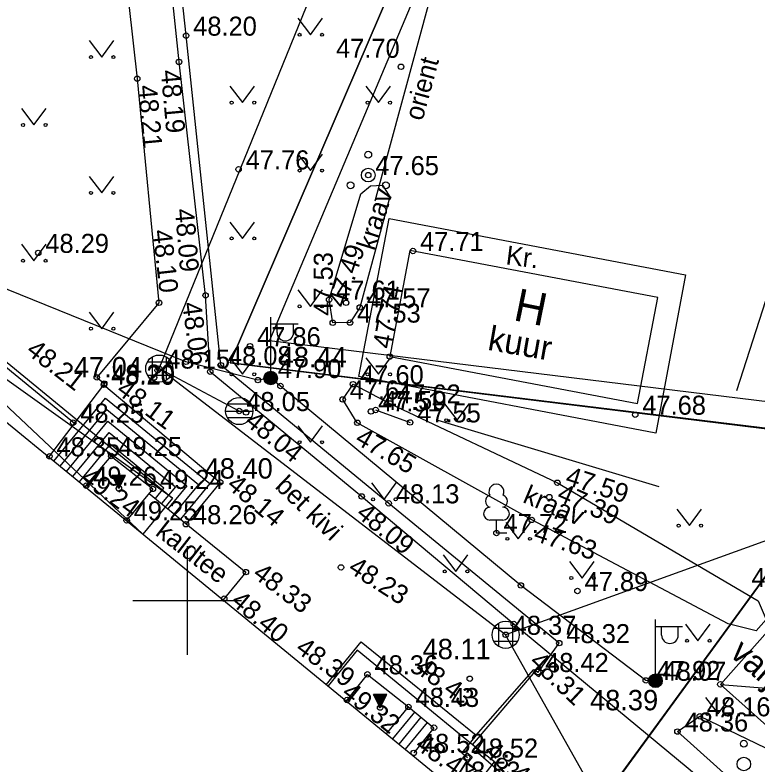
# Model space of a CAD drawing. Extents: x 640876 to 641418, y 6455595 to 6456085.
# Drawn here: x 641193.66 to 641220.97, y 6455893.98 to 6455921.55 of the extents above; entities that cross this region are included whole.
import ezdxf

# ---------------------------------------------------------------- set-up
doc = ezdxf.new("R2010")
doc.units = 0
for name, color, linetype in [('AED', 7, 'Continuous'), ('DKAEV', 7, 'Continuous'), ('DTRASS', 7, 'Continuous'), ('HALJASTUS', 7, 'Continuous'), ('HOONE', 7, 'Continuous'), ('HOONEDET', 7, 'Continuous'), ('KORGUS', 7, 'Continuous'), ('MOOTKORG', 7, 'Continuous'), ('MOOTMPUNKT', 7, 'Continuous'), ('MOOTPIIR', 7, 'Continuous'), ('MPKAABEL', 7, 'Continuous'), ('PIIR', 7, 'Continuous'), ('POST', 7, 'Continuous'), ('PUU', 7, 'Continuous'), ('SKKAEV', 7, 'Continuous'), ('SKTRASS', 7, 'Continuous'), ('TEE', 7, 'Continuous'), ('VEEKOGU', 7, 'Continuous'), ('VORK', 7, 'Continuous')]:
    doc.layers.add(name, color=color, linetype=linetype)

msp = doc.modelspace()

# ---------------------------------------------------------------- linework, layer by layer
at = {"layer": 'AED'}
for p, q in [((641212.893, 6455897.54), (641212.734, 6455897.347)), ((641213.086, 6455897.381), (641212.893, 6455897.54)), ((641212.927, 6455897.188), (641212.734, 6455897.347)), ((641213.086, 6455897.381), (641212.927, 6455897.188)), ((641210.293, 6455894.391), (641210.134, 6455894.198)), ((641210.486, 6455894.232), (641210.293, 6455894.391)), ((641210.327, 6455894.039), (641210.134, 6455894.198)), ((641210.486, 6455894.232), (641210.327, 6455894.039))]:
    msp.add_line(p, q, dxfattribs=at)
for points in [[(641212.909, 6455897.356), (641213.691, 6455898.428), (641207.414, 6455903.573), (641201.239, 6455908.657), (641199.959, 6455920.79), (641198.916, 6455930.446)], [(641221.756, 6455912.51), (641220.217, 6455907.717)]]:
    msp.add_lwpolyline(points, dxfattribs=at)
at = {"layer": 'DKAEV'}
for p, q in [((641198.537, 6455908.784), (641199.403, 6455908.784)), ((641198.72, 6455908.101), (641198.72, 6455908.967)), ((641199.22, 6455908.967), (641199.22, 6455908.101)), ((641199.403, 6455908.284), (641198.537, 6455908.284)), ((641211.468, 6455898.301), (641211.468, 6455899.167)), ((641211.968, 6455899.167), (641211.968, 6455898.301)), ((641211.285, 6455898.984), (641212.151, 6455898.984)), ((641212.151, 6455898.484), (641211.285, 6455898.484))]:
    msp.add_line(p, q, dxfattribs=at)
for centre in [(641198.97, 6455908.534), (641211.718, 6455898.734)]:
    msp.add_circle(centre, 0.5, dxfattribs=at)
at = {"layer": 'DTRASS'}
for p, q in [((641198.97, 6455908.534), (641206.06, 6455925.987)), ((641206.913, 6455914.714), (641209.388, 6455923.813)), ((641211.718, 6455898.734), (641198.97, 6455908.534)), ((641224.661, 6455903.42), (641211.718, 6455898.734)), ((641218.954, 6455885.847), (641211.718, 6455898.734))]:
    msp.add_line(p, q, dxfattribs=at)
at = {"layer": 'HALJASTUS'}
for p, q in [((641204.071, 6455921.43), (641204.535, 6455920.824)), ((641204.535, 6455920.824), (641204.98, 6455921.43)), ((641196.394, 6455920.609), (641196.857, 6455920.002)), ((641196.857, 6455920.002), (641197.303, 6455920.609)), ((641201.571, 6455918.93), (641202.035, 6455918.324)), ((641202.035, 6455918.324), (641202.48, 6455918.93)), ((641206.571, 6455918.93), (641207.035, 6455918.324)), ((641207.035, 6455918.324), (641207.48, 6455918.93)), ((641193.894, 6455918.109), (641194.357, 6455917.502)), ((641194.357, 6455917.502), (641194.803, 6455918.109)), ((641204.071, 6455916.43), (641204.535, 6455915.824)), ((641204.535, 6455915.824), (641204.98, 6455916.43)), ((641196.394, 6455915.609), (641196.857, 6455915.002)), ((641196.857, 6455915.002), (641197.303, 6455915.609)), ((641201.571, 6455913.93), (641202.035, 6455913.324)), ((641202.035, 6455913.324), (641202.48, 6455913.93)), ((641193.894, 6455913.109), (641194.357, 6455912.502)), ((641194.357, 6455912.502), (641194.803, 6455913.109)), ((641204.071, 6455911.43), (641204.535, 6455910.824)), ((641204.535, 6455910.824), (641204.98, 6455911.43)), ((641196.394, 6455910.609), (641196.857, 6455910.002)), ((641196.857, 6455910.002), (641197.303, 6455910.609)), ((641201.571, 6455908.93), (641202.035, 6455908.324)), ((641202.035, 6455908.324), (641202.48, 6455908.93)), ((641206.571, 6455908.93), (641207.035, 6455908.324)), ((641207.035, 6455908.324), (641207.48, 6455908.93)), ((641209.466, 6455907.239), (641209.93, 6455906.632)), ((641209.93, 6455906.632), (641210.375, 6455907.239)), ((641206.933, 6455907.011), (641208.202, 6455906.552)), ((641204.071, 6455906.43), (641204.535, 6455905.824)), ((641204.535, 6455905.824), (641204.98, 6455906.43)), ((641206.779, 6455904.328), (641207.242, 6455903.721)), ((641207.242, 6455903.721), (641207.688, 6455904.328)), ((641218.021, 6455903.36), (641218.485, 6455902.753)), ((641218.485, 6455902.753), (641218.93, 6455903.36)), ((641211.721, 6455902.874), (641212.184, 6455902.267)), ((641212.184, 6455902.267), (641212.63, 6455902.874)), ((641209.417, 6455901.672), (641209.88, 6455901.065)), ((641209.88, 6455901.065), (641210.326, 6455901.672)), ((641214.071, 6455901.43), (641214.535, 6455900.824)), ((641214.535, 6455900.824), (641214.98, 6455901.43)), ((641218.331, 6455899.12), (641218.795, 6455898.513)), ((641218.795, 6455898.513), (641219.24, 6455899.12)), ((641219.071, 6455896.43), (641219.535, 6455895.824)), ((641219.535, 6455895.824), (641219.98, 6455896.43))]:
    msp.add_line(p, q, dxfattribs=at)
for points in [[(641209.224, 6455906.637), (641217.361, 6455904.189)], [(641225.967, 6455890.838), (641224.248, 6455890.658), (641220.812, 6455892.688), (641218.042, 6455895.173), (641218.862, 6455895.734), (641223.364, 6455893.565), (641225.967, 6455890.838)]]:
    msp.add_lwpolyline(points, dxfattribs=at)
for centre in [(641204.134, 6455920.824), (641204.963, 6455920.824), (641196.456, 6455920.002), (641197.285, 6455920.002), (641201.634, 6455918.324), (641202.463, 6455918.324), (641206.634, 6455918.324), (641207.463, 6455918.324), (641193.956, 6455917.502), (641194.785, 6455917.502), (641204.134, 6455915.824), (641204.963, 6455915.824), (641196.456, 6455915.002), (641197.285, 6455915.002), (641201.634, 6455913.324), (641202.463, 6455913.324), (641193.956, 6455912.502), (641194.785, 6455912.502), (641204.134, 6455910.824), (641204.963, 6455910.824), (641196.456, 6455910.002), (641197.285, 6455910.002), (641201.634, 6455908.324), (641202.463, 6455908.324), (641206.634, 6455908.324), (641207.463, 6455908.324), (641209.529, 6455906.632), (641210.358, 6455906.632), (641204.134, 6455905.824), (641204.963, 6455905.824), (641206.841, 6455903.721), (641207.67, 6455903.721), (641218.084, 6455902.753), (641218.912, 6455902.753), (641211.783, 6455902.267), (641212.612, 6455902.267), (641209.479, 6455901.065), (641210.308, 6455901.065), (641214.134, 6455900.824), (641214.963, 6455900.824), (641218.394, 6455898.513), (641219.223, 6455898.513), (641219.134, 6455895.824), (641219.963, 6455895.824)]:
    msp.add_circle(centre, 0.055, dxfattribs=at)
at = {"layer": 'HOONE'}
for points in [[(641149.742, 6455963.717), (641189.36, 6455931.349), (641178.797, 6455918.488), (641209.743, 6455893.117), (641188.509, 6455867.25), (641179.281, 6455874.809), (641167.4, 6455884.521), (641162.961, 6455888.191)], [(641179.888, 6455919.816), (641199.46, 6455903.77), (641198.37, 6455902.441)], [(641194.908, 6455905.279), (641196.934, 6455907.939), (641201.215, 6455904.346), (641199.963, 6455902.82), (641202.159, 6455901.043), (641201.324, 6455900.02)], [(641205.855, 6455896.305), (641206.631, 6455897.279), (641208.141, 6455896.079), (641209.079, 6455895.315), (641208.338, 6455894.388)]]:
    msp.add_lwpolyline(points, dxfattribs=at)
for points in [[(641208.194, 6455912.884), (641207.454, 6455908.978), (641216.575, 6455907.25), (641217.315, 6455911.155)], [(641222.131, 6455899.722), (641219.619, 6455896.91), (641223.364, 6455893.565), (641225.876, 6455896.377)]]:
    msp.add_lwpolyline(points, close=True, dxfattribs=at)
at = {"layer": 'HOONEDET'}
for p, q in [((641179.888, 6455919.816), (641198.37, 6455902.441)), ((641199.46, 6455903.77), (641178.797, 6455918.488)), ((641197.485, 6455904.117), (641197.239, 6455904.604)), ((641197.731, 6455904.604), (641197.239, 6455904.604)), ((641197.247, 6455904.587), (641197.591, 6455904.326)), ((641197.266, 6455904.604), (641197.602, 6455904.348)), ((641197.308, 6455904.604), (641197.614, 6455904.371)), ((641197.349, 6455904.604), (641197.625, 6455904.394)), ((641197.39, 6455904.604), (641197.637, 6455904.416)), ((641197.431, 6455904.604), (641197.648, 6455904.439)), ((641197.473, 6455904.604), (641197.659, 6455904.462)), ((641197.485, 6455904.117), (641197.731, 6455904.604)), ((641197.514, 6455904.604), (641197.671, 6455904.484)), ((641197.555, 6455904.604), (641197.682, 6455904.507)), ((641197.596, 6455904.604), (641197.694, 6455904.53)), ((641197.638, 6455904.604), (641197.705, 6455904.552)), ((641197.679, 6455904.604), (641197.717, 6455904.575)), ((641197.72, 6455904.604), (641197.728, 6455904.598)), ((641197.273, 6455904.536), (641197.579, 6455904.303)), ((641197.299, 6455904.485), (641197.568, 6455904.28)), ((641197.325, 6455904.434), (641197.556, 6455904.258)), ((641197.35, 6455904.383), (641197.545, 6455904.235)), ((641197.376, 6455904.332), (641197.533, 6455904.212)), ((641197.402, 6455904.28), (641197.522, 6455904.19)), ((641197.428, 6455904.229), (641197.51, 6455904.167)), ((641197.454, 6455904.178), (641197.499, 6455904.144)), ((641197.48, 6455904.127), (641197.487, 6455904.121)), ((641198.597, 6455903.94), (641199.963, 6455902.82)), ((641219.619, 6455896.91), (641225.876, 6455896.377)), ((641207.097, 6455896.054), (641206.851, 6455896.541)), ((641207.343, 6455896.541), (641206.851, 6455896.541)), ((641206.859, 6455896.524), (641207.203, 6455896.263)), ((641206.878, 6455896.541), (641207.214, 6455896.285)), ((641206.885, 6455896.473), (641207.191, 6455896.24)), ((641206.911, 6455896.422), (641207.18, 6455896.217)), ((641206.92, 6455896.541), (641207.226, 6455896.308)), ((641206.937, 6455896.371), (641207.168, 6455896.195)), ((641206.961, 6455896.541), (641207.237, 6455896.331)), ((641206.962, 6455896.32), (641207.157, 6455896.172)), ((641207.002, 6455896.541), (641207.249, 6455896.353)), ((641207.043, 6455896.541), (641207.26, 6455896.376)), ((641207.085, 6455896.541), (641207.271, 6455896.399)), ((641207.097, 6455896.054), (641207.343, 6455896.541)), ((641207.126, 6455896.541), (641207.283, 6455896.421)), ((641207.167, 6455896.541), (641207.294, 6455896.444)), ((641207.208, 6455896.541), (641207.306, 6455896.467)), ((641207.25, 6455896.541), (641207.317, 6455896.489)), ((641207.291, 6455896.541), (641207.329, 6455896.512)), ((641207.332, 6455896.541), (641207.34, 6455896.535)), ((641206.988, 6455896.269), (641207.145, 6455896.149)), ((641207.014, 6455896.217), (641207.134, 6455896.127)), ((641207.04, 6455896.166), (641207.122, 6455896.104)), ((641207.066, 6455896.115), (641207.111, 6455896.081)), ((641207.092, 6455896.064), (641207.099, 6455896.058)), ((641207.333, 6455895.093), (641208.141, 6455896.079)), ((641207.565, 6455894.903), (641208.374, 6455895.89)), ((641207.797, 6455894.713), (641208.606, 6455895.7)), ((641208.029, 6455894.522), (641208.839, 6455895.511))]:
    msp.add_line(p, q, dxfattribs=at)
for points in [[(641195.093, 6455905.127), (641196.995, 6455907.447), (641200.83, 6455904.303), (641199.754, 6455902.991)], [(641195.325, 6455904.937), (641197.037, 6455907.025), (641200.408, 6455904.262), (641199.522, 6455903.182)], [(641195.557, 6455904.747), (641197.079, 6455906.603), (641199.985, 6455904.22), (641199.29, 6455903.372)], [(641195.789, 6455904.557), (641197.121, 6455906.181), (641199.563, 6455904.178), (641199.058, 6455903.562)], [(641198.826, 6455903.752), (641199.141, 6455904.136), (641197.163, 6455905.758), (641196.021, 6455904.367)], [(641196.244, 6455904.184), (641197.202, 6455905.316), (641198.734, 6455904.104), (641197.764, 6455902.938)]]:
    msp.add_lwpolyline(points, dxfattribs=at)
at = {"layer": 'KORGUS'}
for centre in [(641199.697, 6455919.825), (641207.868, 6455919.643), (641198.157, 6455919.205), (641194.517, 6455912.793), (641200.675, 6455911.228), (641198.959, 6455910.955), (641205.847, 6455910.955), (641205.356, 6455910.219), (641207.454, 6455908.978), (641200.844, 6455908.419), (641196.671, 6455908.21), (641198.779, 6455908.206), (641206.762, 6455906.955), (641202.165, 6455906.918), (641216.487, 6455906.836), (641206.258, 6455906.539), (641201.215, 6455904.346), (641213.621, 6455904.332), (641206.417, 6455903.827), (641213.324, 6455903.804), (641212.68, 6455902.963), (641205.66, 6455901.216), (641202.159, 6455901.043), (641214.361, 6455900.345), (641201.359, 6455900.063), (641212.015, 6455899.131), (641210.399, 6455897.117), (641219.619, 6455896.91), (641205.88, 6455896.336), (641209.079, 6455895.315), (641210.625, 6455894.463)]:
    msp.add_circle(centre, 0.1, dxfattribs=at)
at = {"layer": 'MOOTMPUNKT'}
for centre in [(641199.959, 6455920.79), (641201.89, 6455915.868), (641206.66, 6455915.657), (641208.307, 6455912.861), (641205.219, 6455911.072), (641206.35, 6455910.785), (641205.99, 6455910.227), (641202.31, 6455909.359), (641199.952, 6455908.785), (641201.239, 6455908.657), (641198.909, 6455908.469), (641198.97, 6455908.534), (641202.599, 6455908.111), (641203.071, 6455908.185), (641203.085, 6455908.141), (641196.934, 6455907.939), (641196.945, 6455907.984), (641203.428, 6455907.893), (641206.101, 6455907.958), (641205.72, 6455907.399), (641207.461, 6455907.25), (641201.913, 6455906.971), (641206.933, 6455907.011), (641195.804, 6455906.543), (641208.202, 6455906.552), (641194.928, 6455905.305), (641197.202, 6455905.316), (641196.28, 6455904.226), (641197.485, 6455904.117), (641198.734, 6455904.104), (641207.414, 6455903.573), (641197.77, 6455902.946), (641199.952, 6455902.806), (641211.379, 6455902.48), (641212.28, 6455900.551), (641211.718, 6455898.734), (641213.691, 6455898.428), (641212.91, 6455897.364), (641206.631, 6455897.279), (641216.873, 6455897.056), (641217.232, 6455897.043), (641217.226, 6455897.018), (641207.097, 6455896.054), (641208.141, 6455896.079), (641218.862, 6455895.734), (641218.042, 6455895.173), (641208.338, 6455894.388), (641210.31, 6455894.215)]:
    msp.add_circle(centre, 0.1, dxfattribs=at)
at = {"layer": 'MOOTPIIR'}
msp.add_lwpolyline([(641060.916, 6455895.936), (641100.061, 6455950.482), (641099.586, 6455952.159), (641069.132, 6455984.035), (641066.132, 6455988.623), (641076.463, 6456005.049), (641230.642, 6456010.048), (641237.36, 6455995.24), (641237.24, 6455992.81), (641236.258, 6455990.888), (641229.041, 6455971.315), (641203.026, 6455909.57), (641225.257, 6455906.847), (641239.512, 6455898.491), (641200.195, 6455851.697), (641192.016, 6455859.099), (641169.785, 6455829.138), (641192.025, 6455807.568), (641252.96, 6455758.075), (641231.388, 6455736.74), (641191.474, 6455775.975), (641152.419, 6455787.914), (641136.351, 6455788.307), (641049.066, 6455856.043)], dxfattribs=at)
at = {"layer": 'MPKAABEL'}
for points in [[(641217.231, 6455897.043), (641216.873, 6455897.056), (641212.28, 6455900.551), (641203.071, 6455908.185), (641202.599, 6455908.111), (641199.952, 6455908.785), (641191.968, 6455912.01), (641182.638, 6455917.038), (641179.917, 6455918.673), (641179.233, 6455919.019)], [(641205.118, 6455896.888), (641206.405, 6455898.471), (641210.629, 6455895.038), (641210.1, 6455894.386), (641210.31, 6455894.215)], [(641205.808, 6455885.799), (641205.842, 6455887.01), (641211.312, 6455894.052), (641210.501, 6455894.682), (641206.259, 6455898.173), (641205.186, 6455896.853)], [(641210.629, 6455895.038), (641212.761, 6455897.463), (641212.91, 6455897.364)], [(641210.501, 6455894.682), (641212.821, 6455897.392), (641212.91, 6455897.364)]]:
    msp.add_lwpolyline(points, dxfattribs=at)
at = {"layer": 'PIIR'}
for points in [[(641222.58, 6455998.61), (641237.36, 6455995.24), (641235.34, 6455991.29), (641228.11, 6455971.68), (641220.5, 6455953.19), (641213.41, 6455936.25), (641201.58, 6455908.74), (641224.93, 6455905.88), (641191.87, 6455860.58), (641157.02, 6455885.66), (641160.91, 6455891.99), (641102.26, 6455951.82), (641074.95, 6455979.64), (641084.84, 6455991.92)], [(641201.58, 6455908.74), (641213.41, 6455936.25), (641253.51, 6455922.51), (641249.88, 6455902.84)]]:
    msp.add_lwpolyline(points, close=True, dxfattribs=at)
msp.add_lwpolyline([(641315.35, 6455858.84), (641292.55, 6455879.89), (641262.53, 6455885.29), (641239.33, 6455889.47), (641203.18, 6455849.61), (641191.84, 6455860.59), (641224.93, 6455905.88), (641249.88, 6455902.84), (641270.69, 6455899.15), (641280.77, 6455915.37), (641291.33, 6455932.26), (641301.94, 6455948.72)], dxfattribs=at)
at = {"layer": 'POST'}
for p, q in [((641203.076, 6455908.431), (641203.076, 6455910.431)), ((641203.076, 6455910.181), (641204.076, 6455910.181)), ((641203.303, 6455909.86), (641203.303, 6455910.181)), ((641203.915, 6455909.86), (641203.915, 6455910.181)), ((641203.076, 6455908.181), (641203.076, 6455908.181)), ((641217.231, 6455897.293), (641217.231, 6455899.293)), ((641217.231, 6455899.043), (641218.231, 6455899.043)), ((641217.458, 6455898.722), (641217.458, 6455899.043)), ((641218.07, 6455898.722), (641218.07, 6455899.043)), ((641217.231, 6455897.043), (641217.231, 6455897.043))]:
    msp.add_line(p, q, dxfattribs=at)
for centre, radius in [((641203.071, 6455908.185), 0.25), ((641203.071, 6455908.185), 0.225), ((641203.071, 6455908.185), 0.2), ((641203.071, 6455908.185), 0.175), ((641203.071, 6455908.185), 0.15), ((641203.071, 6455908.185), 0.125), ((641203.071, 6455908.185), 0.1), ((641203.071, 6455908.185), 0.075), ((641203.071, 6455908.185), 0.05), ((641203.071, 6455908.185), 0.025), ((641217.232, 6455897.043), 0.25), ((641217.232, 6455897.043), 0.225), ((641217.232, 6455897.043), 0.2), ((641217.232, 6455897.043), 0.175), ((641217.232, 6455897.043), 0.15), ((641217.232, 6455897.043), 0.125), ((641217.232, 6455897.043), 0.1), ((641217.232, 6455897.043), 0.075), ((641217.232, 6455897.043), 0.05), ((641217.232, 6455897.043), 0.025)]:
    msp.add_circle(centre, radius, dxfattribs=at)
for centre in [(641203.609, 6455909.86), (641217.764, 6455898.722)]:
    msp.add_arc(centre, 0.306, 180, 0, dxfattribs=at)
at = {"layer": 'PUU'}
for p, q in [((641211.619, 6455902.955), (641211.139, 6455902.955)), ((641211.379, 6455902.48), (641211.379, 6455902.955)), ((641211.759, 6455902.48), (641211.379, 6455902.48))]:
    msp.add_line(p, q, dxfattribs=at)
for centre, radius in [((641206.66, 6455916.407), 0.125), ((641206.66, 6455915.657), 0.25), ((641206.01, 6455915.282), 0.125), ((641207.31, 6455915.282), 0.125), ((641220.483, 6455894.726), 0.125), ((641220.483, 6455893.976), 0.25)]:
    msp.add_circle(centre, radius, dxfattribs=at)
for centre, radius, start, end in [((641211.379, 6455904), 0.277, 332.5799, 207.4201), ((641211.209, 6455903.653), 0.233, 109.0217, 253.1415), ((641211.549, 6455903.653), 0.233, 286.8508, 70.9859), ((641211.142, 6455903.192), 0.238, 90.0016, 269.3953), ((641211.616, 6455903.192), 0.238, 270.6047, 89.9984)]:
    msp.add_arc(centre, radius, start, end, dxfattribs=at)
at = {"layer": 'SKKAEV'}
for p, q in [((641202.343, 6455907.221), (641201.483, 6455907.221)), ((641201.413, 6455906.971), (641202.413, 6455906.971)), ((641202.343, 6455906.721), (641201.483, 6455906.721))]:
    msp.add_line(p, q, dxfattribs=at)
msp.add_circle((641201.913, 6455906.971), 0.5, dxfattribs=at)
at = {"layer": 'SKTRASS'}
msp.add_line((641201.913, 6455906.971), (641198.97, 6455908.534), dxfattribs=at)
at = {"layer": 'TEE'}
for points in [[(641195.845, 6455932.936), (641197.091, 6455928.74), (641198.157, 6455919.205), (641198.959, 6455910.955), (641196.671, 6455908.21)], [(641227.727, 6455889.418), (641222.234, 6455890.597), (641218.433, 6455893.816), (641212.015, 6455899.131), (641206.417, 6455903.827), (641200.844, 6455908.419), (641200.675, 6455911.228), (641199.697, 6455919.825), (641198.745, 6455928.944), (641198.434, 6455930.44)], [(641195.845, 6455906.509), (641189.693, 6455911.562), (641183.118, 6455916.876)], [(641207.43, 6455914.06), (641218.34, 6455911.99), (641217.24, 6455906.16), (641206.32, 6455908.24), (641207.43, 6455914.06)], [(641196.671, 6455908.21), (641196.961, 6455907.971), (641196.934, 6455907.939)], [(641210.625, 6455894.463), (641213.912, 6455891.606)]]:
    msp.add_lwpolyline(points, dxfattribs=at)
at = {"layer": 'VEEKOGU'}
for points in [[(641205.219, 6455911.072), (641206.393, 6455914.972), (641206.747, 6455915.267), (641207.185, 6455915.282), (641207.453, 6455914.856), (641206.35, 6455910.785), (641205.99, 6455910.227), (641205.356, 6455910.219), (641205.219, 6455911.072)], [(641213.621, 6455904.332), (641221.017, 6455899.99), (641221.3, 6455899.294), (641220.94, 6455898.882), (641219.91, 6455899.14), (641212.68, 6455902.963), (641206.258, 6455906.539), (641205.72, 6455907.399), (641206.101, 6455907.958), (641207.461, 6455907.25), (641213.621, 6455904.332)]]:
    msp.add_lwpolyline(points, dxfattribs=at)
at = {"layer": 'VORK'}
for p, q in [((641200, 6455902), (641200, 6455898)), ((641198, 6455900), (641202, 6455900))]:
    msp.add_line(p, q, dxfattribs=at)

# ---------------------------------------------------------------- texts
at = {"layer": 'DTRASS'}
msp.add_text('orient', height=0.7, rotation=74.7851, dxfattribs=at).set_placement((641208.655, 6455917.623))
at = {"layer": 'HOONE'}
for s, height, rotation, p in [('H', 1.2, 348.4513, (641211.963, 6455910.323)), ('kuur', 0.9, 350.0526, (641211.024, 6455909.229)), ('varjualune', 0.9, 318.6634, (641219.927, 6455897.986))]:
    msp.add_text(s, height=height, rotation=rotation, dxfattribs=at).set_placement(p)
at = {"layer": 'HOONEDET'}
for s, rotation, p in [(' 49.24', 323.7367, (641195.822, 6455904.55)), ('kaldtee', 322.1369, (641198.79, 6455902.431)), (' 49.32', 321.459, (641205.436, 6455896.671))]:
    msp.add_text(s, height=0.7, rotation=rotation, dxfattribs=at).set_placement(p)
at = {"layer": 'KORGUS'}
for s, height, p in [(' 47.70', 0.7, (641205.215, 6455919.975)), (' 48.29', 0.7, (641194.517, 6455912.793)), ('48.44', 0.75, (641203.363, 6455908.58)), ('47.04', 0.75, (641195.826, 6455908.211)), (' 47.51', 0.7, (641206.762, 6455906.955)), (' 47.68', 0.7, (641216.487, 6455906.836)), ('48.40', 0.75, (641200.639, 6455904.484)), (' 47.89', 0.7, (641214.361, 6455900.345)), (' 47.70', 0.7, (641220.502, 6455900.492)), ('48.11', 0.75, (641208.66, 6455897.836)), (' 47.92', 0.7, (641217.015, 6455897.07)), ('48.39', 0.75, (641214.822, 6455895.955))]:
    msp.add_text(s, height=height, dxfattribs=at).set_placement(p)
for s, rotation, p in [(' 48.19', 275.1738, (641199, 6455919.762)), (' 48.21', 275.248, (641198.157, 6455919.205)), (' 48.09', 274.7307, (641199.527, 6455914.657)), (' 48.10', 276.4434, (641198.694, 6455913.875)), (' 47.49', 71.5449, (641205.728, 6455910.489)), (' 47.53', 90, (641205.356, 6455910.219)), (' 47.74', 79.2517, (641207.454, 6455908.978)), (' 48.06', 277.5893, (641199.778, 6455911.2)), (' 48.21', 322.1444, (641193.825, 6455909.275)), (' 48.11', 323.3228, (641197.139, 6455907.806)), (' 48.04', 320.872, (641201.873, 6455906.669)), (' 47.65', 329.8566, (641205.906, 6455905.934)), (' 47.59', 342.0531, (641213.626, 6455904.363)), (' 48.14', 319.8372, (641201.215, 6455904.346)), (' 47.39', 336.0701, (641213.324, 6455903.804)), (' 48.09', 320.7361, (641205.974, 6455903.285)), (' 47.63', 341.5247, (641212.458, 6455902.299)), (' 48.23', 327.2973, (641205.66, 6455901.216)), (' 48.33', 323.1056, (641202.159, 6455901.043)), (' 48.40', 319.9815, (641201.359, 6455900.063)), (' 48.39', 324.1804, (641203.733, 6455898.287)), (' 48.31', 316.7892, (641212.364, 6455897.865)), (' 48.43', 323.5317, (641208.125, 6455897.553)), (' 48.47', 324.8826, (641208.131, 6455894.722)), ('48.45', 319.1619, (641210.87, 6455894.37))]:
    msp.add_text(s, height=0.7, rotation=rotation, dxfattribs=at).set_placement(p)
at = {"layer": 'MOOTKORG'}
for s, p in [(' 48.20', (641199.959, 6455920.79)), (' 47.76', (641201.89, 6455915.868)), (' 47.65', (641206.66, 6455915.657)), (' 47.71', (641208.307, 6455912.861)), (' 47.61', (641205.219, 6455911.072)), (' 47.57', (641206.35, 6455910.785)), (' 47.53', (641205.99, 6455910.227)), (' 47.86', (641202.31, 6455909.359)), (' 48.08', (641201.239, 6455908.657)), (' 48.15', (641198.97, 6455908.534)), (' 47.90', (641203.071, 6455908.185)), (' 48.20', (641196.934, 6455907.939)), (' 48.20', (641196.945, 6455907.984)), (' 47.60', (641206.101, 6455907.958)), (' 47.61', (641205.72, 6455907.399)), (' 47.62', (641207.461, 6455907.25)), (' 48.05', (641201.913, 6455906.971)), (' 47.50', (641206.933, 6455907.011)), (' 48.25', (641195.804, 6455906.543)), (' 47.55', (641208.202, 6455906.552)), (' 48.35', (641194.928, 6455905.305)), (' 49.25', (641197.202, 6455905.316)), (' 49.26', (641196.28, 6455904.226)), (' 49.24', (641198.734, 6455904.104)), (' 48.13', (641207.414, 6455903.573)), (' 49.25', (641197.77, 6455902.946)), (' 48.26', (641199.952, 6455902.806)), (' 47.72', (641211.379, 6455902.48)), (' 48.37', (641211.718, 6455898.734)), (' 48.32', (641213.691, 6455898.428)), (' 48.36', (641206.631, 6455897.279)), (' 48.42', (641212.91, 6455897.364)), (' 48.07', (641217.232, 6455897.043)), (' 48.43', (641208.141, 6455896.079)), (' 48.16', (641218.862, 6455895.734)), (' 48.36', (641218.042, 6455895.173)), (' 48.52', (641208.338, 6455894.388)), (' 48.52', (641210.31, 6455894.215)), (' 48.53', (641209.662, 6455893.366))]:
    msp.add_text(s, height=0.7, dxfattribs=at).set_placement(p)
at = {"layer": 'TEE'}
for s, rotation, p in [('Kr.', 352.7698, (641211.7, 6455912.373)), ('bet kivi', 316.1905, (641203.195, 6455904.163))]:
    msp.add_text(s, height=0.7, rotation=rotation, dxfattribs=at).set_placement(p)
at = {"layer": 'VEEKOGU'}
for rotation, p in [(72.5777, (641206.891, 6455912.844)), (337.1957, (641212.31, 6455903.623))]:
    msp.add_text('kraav', height=0.7, rotation=rotation, dxfattribs=at).set_placement(p)

doc.saveas('drawing.dxf')
